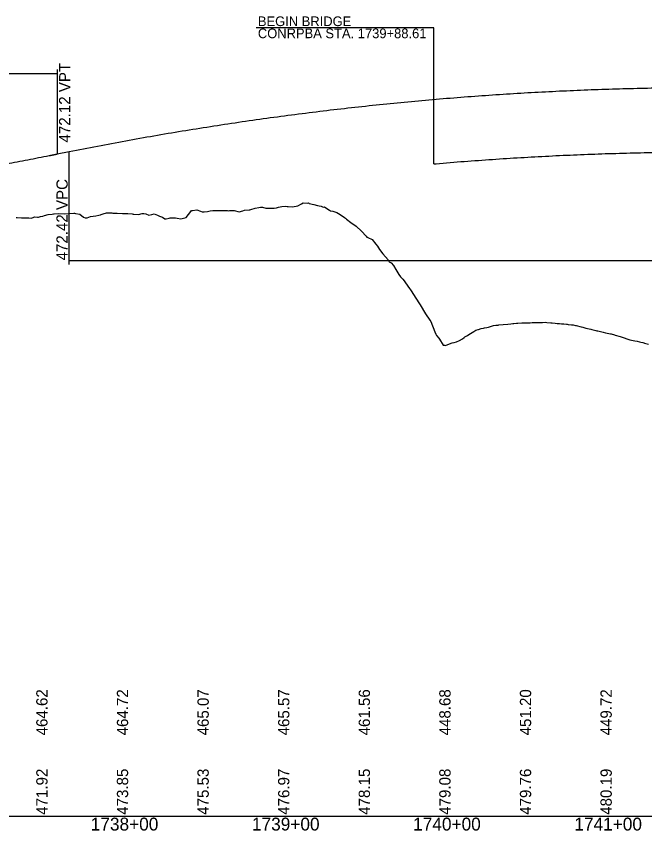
# Model space of a CAD drawing. Extents: x 2017200 to 2047700, y 854850 to 893350.
# Drawn here: x 2021730 to 2022119, y 874091 to 874596 of the extents above; entities that cross this region are included whole.
import ezdxf

# ---------------------------------------------------------------- set-up
doc = ezdxf.new("R2010")
doc.units = 0
for name, color, linetype in [('RD_DDB_Profile_EX', 7, 'Continuous'), ('RD_DDB_Profile_Lbl', 7, 'Continuous'), ('RD_DDB_Profile_PR', 7, 'Continuous'), ('RD_DDB_StaTX', 7, 'Continuous'), ('RD_DDB_StripGrade', 7, 'Continuous'), ('RD_DDB_VCLbl', 7, 'Continuous'), ('RD_GPK_Profile_Cell', 7, 'Continuous'), ('RD_PD_Bridge', 7, 'Continuous')]:
    doc.layers.add(name, color=color, linetype=linetype)

msp = doc.modelspace()

# ---------------------------------------------------------------- linework, layer by layer
at = {"layer": 'RD_DDB_Profile_EX'}
msp.add_lwpolyline([(2021729.53, 874471.25), (2021730.12, 874471.21), (2021732.83, 874471.04), (2021735.08, 874471), (2021736.12, 874470.94), (2021737.37, 874470.92), (2021738.78, 874470.88), (2021739.42, 874470.93), (2021741.04, 874471.55), (2021742.71, 874471.48), (2021743.31, 874471.51), (2021744.62, 874471.73), (2021746.01, 874472.08), (2021747.17, 874472.4), (2021749.31, 874473.01), (2021751.87, 874473.34), (2021752.6, 874473.49), (2021753.21, 874473.5), (2021755.9, 874473.62), (2021759.25, 874473.55), (2021762.49, 874473.62), (2021765.3, 874473.89), (2021765.79, 874473.91), (2021766.37, 874473.78), (2021769.08, 874473.21), (2021771.34, 874471.39), (2021772.38, 874470.9), (2021773.63, 874470.99), (2021775.67, 874471.76), (2021777.38, 874471.94), (2021778.97, 874472.34), (2021780.88, 874472.65), (2021781.83, 874472.86), (2021782.27, 874473.04), (2021783.43, 874473.39), (2021785.56, 874474.02), (2021788.13, 874474.03), (2021788.86, 874474.03), (2021789.47, 874473.96), (2021792.15, 874473.98), (2021795.51, 874473.75), (2021798.75, 874473.79), (2021801.55, 874473.4), (2021802.04, 874473.31), (2021802.63, 874473.22), (2021805.34, 874473.04), (2021807.6, 874473.71), (2021808.63, 874473.73), (2021809.88, 874473.55), (2021811.93, 874472.71), (2021813.64, 874473.12), (2021815.23, 874473.39), (2021817.13, 874472.63), (2021818.52, 874472.01), (2021820.35, 874471.39), (2021821.82, 874470.44), (2021822.62, 874470.36), (2021824.38, 874470.84), (2021825.11, 874470.98), (2021825.73, 874470.99), (2021828.41, 874470.97), (2021829.42, 874470.71), (2021831.77, 874470.32), (2021835, 874471.25), (2021837.81, 874474.84), (2021838.3, 874475.49), (2021838.88, 874475.57), (2021841.59, 874476), (2021843.85, 874475.16), (2021844.89, 874474.69), (2021846.13, 874474.74), (2021848.19, 874474.96), (2021849.9, 874475.32), (2021851.48, 874475.63), (2021853.38, 874475.57), (2021854.78, 874475.55), (2021855.94, 874475.51), (2021858.07, 874475.61), (2021860.64, 874475.47), (2021861.37, 874475.41), (2021861.98, 874475.47), (2021864.67, 874475.47), (2021867.96, 874474.81), (2021870.2, 874475.35), (2021871.26, 874475.79), (2021874.07, 874475.9), (2021874.55, 874475.97), (2021875.14, 874476.16), (2021877.85, 874477.09), (2021880.11, 874477.45), (2021881.15, 874477.67), (2021882.39, 874477.53), (2021884.44, 874477.09), (2021886.15, 874477.09), (2021887.74, 874476.98), (2021889.64, 874477.04), (2021891.03, 874477.23), (2021892.2, 874477.54), (2021894.33, 874477.96), (2021896.89, 874478.16), (2021897.63, 874478.09), (2021898.24, 874478.01), (2021900.92, 874477.73), (2021904.22, 874478.4), (2021906.46, 874479.73), (2021907.51, 874480.35), (2021910.33, 874480.19), (2021910.81, 874480.21), (2021911.39, 874479.96), (2021914.11, 874479.17), (2021916.37, 874478.65), (2021917.4, 874478.43), (2021918.64, 874478.17), (2021920.06, 874477.72), (2021920.7, 874477.77), (2021922.32, 874476.89), (2021923.99, 874475.73), (2021924.59, 874475.27), (2021925.89, 874475.07), (2021927.29, 874474.82), (2021928.46, 874474.21), (2021930.59, 874472.99), (2021933.14, 874471.25), (2021933.88, 874470.72), (2021934.5, 874470.22), (2021937.18, 874468.06), (2021940.54, 874465.81), (2021943.77, 874462.71), (2021946.58, 874459.64), (2021947.07, 874459.11), (2021947.65, 874458.9), (2021950.36, 874457.62), (2021952.63, 874454.67), (2021953.66, 874453.37), (2021954.9, 874451.32), (2021956.95, 874448.61), (2021958.67, 874446.76), (2021960.25, 874445.01), (2021960.84, 874443.72), (2021962.15, 874443.05), (2021963.55, 874441.44), (2021964.98, 874438.98), (2021966.85, 874435.83), (2021968.01, 874434.47), (2021969.34, 874432.91), (2021970.15, 874431.92), (2021971.03, 874430.66), (2021973.46, 874427.22), (2021974.06, 874426.33), (2021976.45, 874422.82), (2021977.09, 874421.82), (2021980.11, 874417.04), (2021983.46, 874411.47), (2021986.17, 874407.56), (2021986.74, 874406.74), (2021989.19, 874400.36), (2021989.79, 874398.8), (2021990.22, 874397.98), (2021991.77, 874396.43), (2021992.22, 874395.67), (2021994.42, 874391.96), (2021995.25, 874391.93), (2021995.8, 874391.91), (2021998.27, 874392.78), (2021999.99, 874393.39), (2022001.3, 874393.58), (2022002.76, 874394.16), (2022004.55, 874394.94), (2022006.34, 874396.03), (2022007.35, 874396.75), (2022007.9, 874397.15), (2022009.45, 874398.04), (2022010.38, 874398.64), (2022011.27, 874399.21), (2022013.4, 874400.52), (2022014.63, 874401.28), (2022016.06, 874401.71), (2022016.43, 874401.84), (2022018.01, 874402.42), (2022019.46, 874402.63), (2022020.07, 874402.72), (2022021.47, 874402.94), (2022022.48, 874403.25), (2022025.73, 874404.23), (2022027.1, 874404.37), (2022027.42, 874404.4), (2022027.95, 874404.46), (2022028.54, 874404.52), (2022028.95, 874404.57), (2022031.56, 874404.84), (2022034.59, 874405.15), (2022036.45, 874405.34), (2022037.61, 874405.46), (2022038.16, 874405.51), (2022039.84, 874405.69), (2022040.22, 874405.73), (2022040.64, 874405.74), (2022043.11, 874405.79), (2022043.67, 874405.81), (2022045.71, 874405.88), (2022046.69, 874405.91), (2022048.29, 874405.94), (2022049.72, 874405.99), (2022050.87, 874406.04), (2022052.75, 874406.08), (2022053.45, 874406.08), (2022056.03, 874406.16), (2022057.81, 874406.21), (2022058.8, 874406.12), (2022061.29, 874405.89), (2022061.95, 874405.83), (2022063.95, 874405.65), (2022065.12, 874405.56), (2022066.6, 874405.43), (2022067.88, 874405.31), (2022068.27, 874405.28), (2022069.25, 874405.2), (2022070.9, 874405.03), (2022071.41, 874404.98), (2022071.89, 874404.93), (2022073.93, 874404.72), (2022074.48, 874404.67), (2022075.03, 874404.58), (2022076.54, 874404.24), (2022076.96, 874404.15), (2022079.98, 874403.46), (2022080.95, 874403.24), (2022083.01, 874402.64), (2022086.04, 874401.86), (2022086.6, 874401.7), (2022089.06, 874401.13), (2022089.76, 874400.97), (2022090.32, 874400.84), (2022092.09, 874400.42), (2022093.59, 874400.06), (2022095.12, 874399.73), (2022096.15, 874399.52), (2022097.1, 874399.32), (2022098.14, 874399.07), (2022098.56, 874398.97), (2022100.61, 874398.45), (2022101.17, 874398.28), (2022101.92, 874398.03), (2022103.29, 874397.58), (2022104.2, 874397.31), (2022105.47, 874396.9), (2022107.22, 874396.3), (2022107.65, 874396.15), (2022110.25, 874395.43), (2022111.18, 874395.17), (2022113.34, 874394.73), (2022114.72, 874394.42), (2022116.3, 874394.07), (2022117.06, 874393.91), (2022118.27, 874393.62), (2022118.97, 874393.43), (2022119.33, 874393.34), (2022121.82, 874392.73)], dxfattribs=at)
at = {"layer": 'RD_DDB_Profile_Lbl'}
msp.add_lwpolyline([(2021988.61, 874544.47), (2021988.61, 874588.94), (2021878.35, 874588.94)], dxfattribs=at)
at = {"layer": 'RD_DDB_Profile_PR'}
msp.add_line((2021755, 874510.6), (2021762.5, 874512.1), dxfattribs=at)
for points in [[(2021762.5, 874512.1), (2021780, 874515.52), (2021797.5, 874518.79), (2021815, 874521.91), (2021832.5, 874524.87), (2021850, 874527.67), (2021867.5, 874530.33), (2021885, 874532.83), (2021902.5, 874535.17), (2021920, 874537.36), (2021937.5, 874539.4), (2021955, 874541.28), (2021972.5, 874543.01), (2021990, 874544.59), (2022007.5, 874546.01), (2022025, 874547.27), (2022042.5, 874548.39), (2022060, 874549.35), (2022077.5, 874550.15), (2022095, 874550.8), (2022112.5, 874551.3), (2022130, 874551.64), (2022147.5, 874551.83), (2022165, 874551.87), (2022182.5, 874551.75), (2022200, 874551.48), (2022217.5, 874551.05), (2022235, 874550.47), (2022252.5, 874549.73), (2022270, 874548.84), (2022287.5, 874547.8), (2022305, 874546.6), (2022322.5, 874545.25), (2022340, 874543.75), (2022357.5, 874542.09), (2022375, 874540.28), (2022392.5, 874538.31), (2022410, 874536.19), (2022427.5, 874533.91), (2022445, 874531.48), (2022462.5, 874528.9), (2022480, 874526.16), (2022497.5, 874523.27), (2022515, 874520.23), (2022532.5, 874517.03), (2022550, 874513.68), (2022567.5, 874510.17), (2022585, 874506.51), (2022602.5, 874502.69), (2022620, 874498.72), (2022637.5, 874494.6)], [(2021095, 874482.8), (2021108.2, 874481.31), (2021121.4, 874479.91), (2021134.6, 874478.59), (2021147.8, 874477.35), (2021161, 874476.2), (2021174.2, 874475.13), (2021187.4, 874474.14), (2021200.6, 874473.24), (2021213.8, 874472.42), (2021227, 874471.69), (2021240.2, 874471.03), (2021253.4, 874470.46), (2021266.6, 874469.98), (2021279.8, 874469.58), (2021293, 874469.26), (2021306.2, 874469.02), (2021319.4, 874468.87), (2021332.6, 874468.8), (2021345.8, 874468.81), (2021359, 874468.91), (2021372.2, 874469.09), (2021385.4, 874469.36), (2021398.6, 874469.7), (2021411.8, 874470.13), (2021425, 874470.65), (2021438.2, 874471.25), (2021451.4, 874471.93), (2021464.6, 874472.69), (2021477.8, 874473.54), (2021491, 874474.47), (2021504.2, 874475.49), (2021517.4, 874476.58), (2021530.6, 874477.77), (2021543.8, 874479.03), (2021557, 874480.38), (2021570.2, 874481.81), (2021583.4, 874483.32), (2021596.6, 874484.92), (2021609.8, 874486.6), (2021623, 874488.37), (2021636.2, 874490.22), (2021649.4, 874492.15), (2021662.6, 874494.16), (2021675.8, 874496.26), (2021689, 874498.44), (2021702.2, 874500.71), (2021715.4, 874503.06), (2021728.6, 874505.49), (2021741.8, 874508), (2021755, 874510.6)], [(2021750, 874509.61), (2021750.1, 874509.63), (2021750.2, 874509.65), (2021750.3, 874509.67), (2021750.4, 874509.68), (2021750.5, 874509.7), (2021750.6, 874509.72), (2021750.7, 874509.74), (2021750.8, 874509.76), (2021750.9, 874509.78), (2021751, 874509.8), (2021751.1, 874509.82), (2021751.2, 874509.84), (2021751.3, 874509.86), (2021751.4, 874509.88), (2021751.5, 874509.9), (2021751.6, 874509.92), (2021751.7, 874509.94), (2021751.8, 874509.96), (2021751.9, 874509.98), (2021752, 874510), (2021752.1, 874510.02), (2021752.2, 874510.04), (2021752.3, 874510.06), (2021752.4, 874510.08), (2021752.5, 874510.1), (2021752.6, 874510.12), (2021752.7, 874510.14), (2021752.8, 874510.16), (2021752.9, 874510.18), (2021753, 874510.2), (2021753.1, 874510.22), (2021753.2, 874510.24), (2021753.3, 874510.26), (2021753.4, 874510.28), (2021753.5, 874510.3), (2021753.6, 874510.32), (2021753.7, 874510.34), (2021753.8, 874510.36), (2021753.9, 874510.38), (2021754, 874510.4), (2021754.1, 874510.42), (2021754.2, 874510.44), (2021754.3, 874510.46), (2021754.4, 874510.48), (2021754.5, 874510.5), (2021754.6, 874510.52), (2021754.7, 874510.54), (2021754.8, 874510.56), (2021754.9, 874510.58), (2021755, 874510.6)]]:
    msp.add_spline(points, degree=3, dxfattribs=at)
at = {"layer": 'RD_DDB_VCLbl'}
for p, q in [((2021095, 874560.6), (2021755, 874560.6)), ((2021750, 874560.6), (2021755, 874560.6)), ((2021755, 874563.1), (2021755, 874510.6)), ((2021755, 874563.1), (2021755, 874510.6)), ((2021762.5, 874442.1), (2021762.5, 874512.1)), ((2021762.5, 874444.6), (2022637.5, 874444.6))]:
    msp.add_line(p, q, dxfattribs=at)
at = {"layer": 'RD_GPK_Profile_Cell'}
msp.add_line((2020500, 874100), (2023600, 874100), dxfattribs=at)
at = {"layer": 'RD_PD_Bridge'}
msp.add_line((2021988.61, 874504.47), (2021988.61, 874544.47), dxfattribs=at)
msp.add_spline([(2021988.61, 874504.47), (2021990, 874504.59), (2022007.5, 874506.01), (2022025, 874507.27), (2022042.5, 874508.39), (2022060, 874509.35), (2022077.5, 874510.15), (2022095, 874510.8), (2022112.5, 874511.3), (2022130, 874511.64), (2022147.5, 874511.83), (2022165, 874511.87), (2022182.5, 874511.75), (2022200, 874511.48), (2022217.5, 874511.05), (2022235, 874510.47), (2022252.5, 874509.73), (2022270, 874508.84), (2022287.5, 874507.8), (2022305, 874506.6), (2022306.31, 874506.51)], degree=3, dxfattribs=at)

# ---------------------------------------------------------------- texts
at = {"layer": 'RD_DDB_Profile_Lbl'}
for s, p in [('BEGIN BRIDGE', (2021879.47, 874589.91)), ('CONRPBA STA. 1739+88.61', (2021879.47, 874582.41))]:
    msp.add_text(s, height=6, dxfattribs=at).set_placement(p)
at = {"layer": 'RD_DDB_StaTX'}
for s, p in [('1738+00', (2021775.8, 874091)), ('1739+00', (2021875.8, 874091)), ('1740+00', (2021975.8, 874091)), ('1741+00', (2022075.8, 874091))]:
    msp.add_text(s, height=8, dxfattribs=at).set_placement(p)
at = {"layer": 'RD_DDB_StripGrade'}
for s, p in [('472.12 VPT', (2021763.15, 874517.7)), ('472.42 VPC', (2021761.5, 874444.6)), ('464.62', (2021749, 874150)), ('464.72', (2021799, 874150)), ('465.07', (2021849, 874150)), ('465.57', (2021899, 874150)), ('461.56', (2021949, 874150)), ('448.68', (2021999, 874150)), ('451.20', (2022049, 874150)), ('449.72', (2022099, 874150)), ('471.92', (2021749, 874100.75)), ('473.85', (2021799, 874100.75)), ('475.53', (2021849, 874100.75)), ('476.97', (2021899, 874100.75)), ('478.15', (2021949, 874100.75)), ('479.08', (2021999, 874100.75)), ('479.76', (2022049, 874100.75)), ('480.19', (2022099, 874100.75))]:
    msp.add_text(s, height=7, rotation=90, dxfattribs=at).set_placement(p)

doc.saveas('drawing.dxf')
